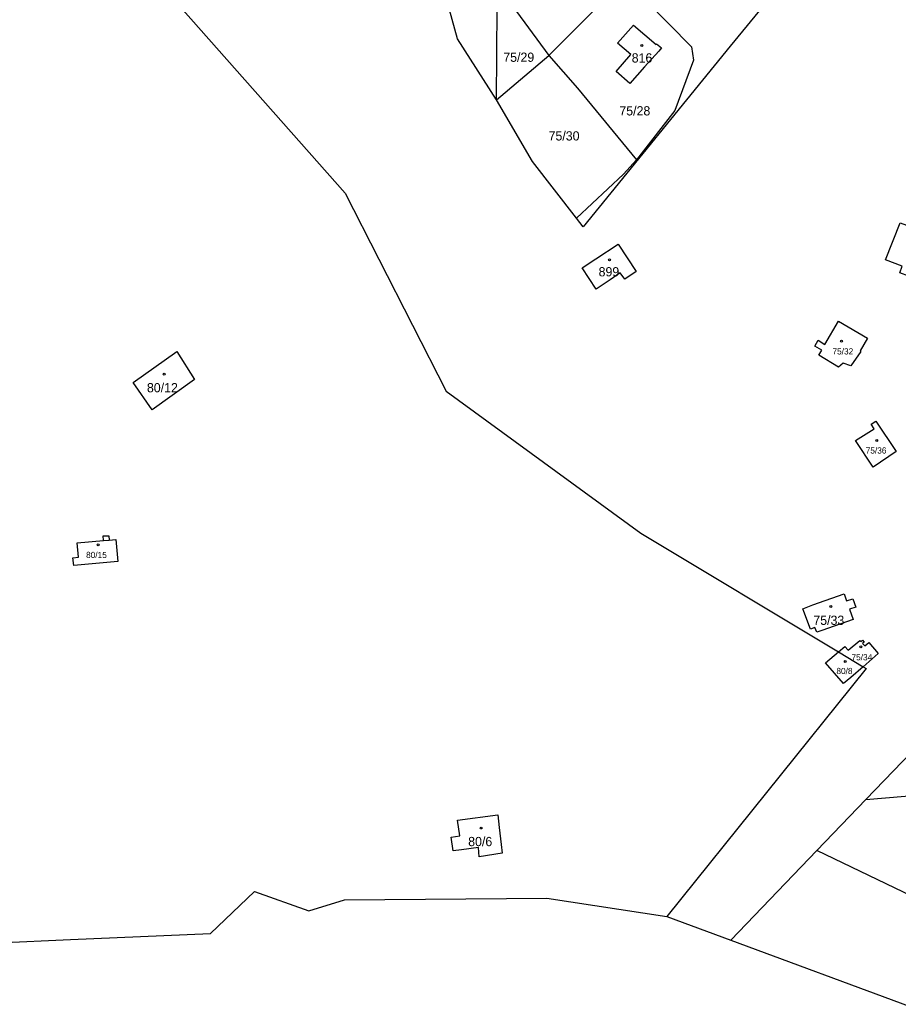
# Model space of a CAD drawing. Extents: x -725728 to -720881, y -1068679 to -1063504.
# Drawn here: x -724321.3 to -724159.7, y -1068020.1 to -1067838.5 of the extents above; entities that cross this region are included whole.
import ezdxf

# ---------------------------------------------------------------- set-up
doc = ezdxf.new("R2010")
doc.units = 0
for name, color, linetype in [('Hranice parcel', 7, 'Continuous'), ('Parcelní čísla', 7, 'Continuous'), ('Vnitřní kresba', 7, 'Continuous'), ('Značky budov', 7, 'Continuous')]:
    doc.layers.add(name, color=color, linetype=linetype)

# ---------------------------------------------------------------- blocks, each defined once
blk = doc.blocks.new('4.02_3')
at = {"layer": 'Značky budov'}
blk.add_circle((-0.001, 0), 0.0175, dxfattribs=at)
blk = doc.blocks.new('4.02_4')
at = {"layer": 'Značky budov'}
blk.add_circle((-0.001, 0), 0.0175, dxfattribs=at)

msp = doc.modelspace()

# ---------------------------------------------------------------- linework, layer by layer
at = {"layer": 'Hranice parcel'}
for p, q in [((-724223.99, -1067845.09), (-724210.23, -1067831.27)), ((-724233.61, -1067853.22), (-724233.48, -1067836.29)), ((-724233.61, -1067853.22), (-724223.99, -1067845.09)), ((-724170.71, -1067954.87), (-724166.18, -1067957.6)), ((-724165.64, -1067982.02), (-724141.12, -1067956.51)), ((-724174.69, -1067991.44), (-724165.64, -1067982.02)), ((-724190.51, -1068007.9), (-724174.69, -1067991.44)), ((-724126.1, -1068014.74), (-724174.69, -1067991.44)), ((-724261.57, -1068000.49), (-724224.32, -1068000.16)), ((-724224.32, -1068000.16), (-724202.25, -1068003.54)), ((-724202.25, -1068003.54), (-724190.51, -1068007.9)), ((-724311.97, -1068007.82), (-724286.21, -1068006.66)), ((-724330.56, -1068008.61), (-724311.97, -1068007.82)), ((-724190.51, -1068007.9), (-724157.71, -1068020.08))]:
    msp.add_line(p, q, dxfattribs=at)
for points in [[(-724233.61, -1067853.22), (-724240.75, -1067842.03), (-724247.01, -1067819.26), (-724263.31, -1067796.5), (-724275.19, -1067775.87), (-724274.3, -1067764.83), (-724277.8, -1067739.06)], [(-724312.03, -1067791.1), (-724296.46, -1067830.77), (-724261.46, -1067870.44), (-724242.85, -1067906.87), (-724207.04, -1067932.98), (-724170.71, -1067954.87)], [(-724163.45, -1067816.33), (-724166.23, -1067813.64), (-724190.64, -1067843.34), (-724217.63, -1067876.65), (-724218.89, -1067875.02)], [(-724210.23, -1067831.27), (-724206.13, -1067834.95), (-724197.75, -1067843.52), (-724197.37, -1067845.94), (-724200.82, -1067855.24), (-724207.87, -1067864.3)], [(-724233.48, -1067836.29), (-724231.46, -1067834.83), (-724223.99, -1067845.09)], [(-724208.9, -1067844.92), (-724211.33, -1067842.82), (-724208.39, -1067839.51), (-724204.23, -1067843.09), (-724204.15, -1067842.94), (-724203.25, -1067843.68), (-724203.77, -1067844.27), (-724206.36, -1067847.15), (-724209.08, -1067850.22), (-724211.57, -1067848.01), (-724208.9, -1067844.92)], [(-724223.99, -1067845.09), (-724218.69, -1067851.08), (-724207.87, -1067864.3)], [(-724218.89, -1067875.02), (-724226.97, -1067864.58), (-724233.61, -1067853.22)], [(-724207.87, -1067864.3), (-724210.23, -1067866.9), (-724218.89, -1067875.02)], [(-724159.33, -1067875.87), (-724153.18, -1067878.15), (-724154.88, -1067883.15), (-724155.95, -1067884.97), (-724157.28, -1067884.49), (-724157.76, -1067885.72), (-724159.43, -1067885.06), (-724158.98, -1067883.84), (-724162.02, -1067882.71), (-724159.33, -1067875.87)], [(-724217.85, -1067884.16), (-724215.31, -1067882.5), (-724211.23, -1067879.81), (-724207.94, -1067884.87), (-724210.01, -1067886.28), (-724210.84, -1067885.06), (-724212.72, -1067886.37), (-724215.24, -1067888.07), (-724217.85, -1067884.16)], [(-724173.18, -1067898.25), (-724170.69, -1067894), (-724165.38, -1067897.12), (-724166.74, -1067899.46), (-724166.58, -1067899.59), (-724168.43, -1067902.19), (-724169.86, -1067901.73), (-724170.69, -1067902.42), (-724174.29, -1067900.26), (-724173.79, -1067899.33), (-724175.06, -1067898.58), (-724174.46, -1067897.51), (-724173.18, -1067898.25)], [(-724296.96, -1067910.3), (-724300.42, -1067905.29), (-724292.39, -1067899.57), (-724289.17, -1067904.73), (-724296.96, -1067910.3)], [(-724164.33, -1067920.85), (-724167.59, -1067915.95), (-724164.11, -1067913.78), (-724164.66, -1067912.95), (-724163.82, -1067912.38), (-724160.06, -1067918), (-724164.33, -1067920.85)], [(-724311.37, -1067938.93), (-724311.53, -1067937.53), (-724310.51, -1067937.45), (-724310.76, -1067934.76), (-724305.89, -1067934.37), (-724305.92, -1067933.52), (-724304.88, -1067933.51), (-724304.84, -1067934.29), (-724303.63, -1067934.19), (-724303.28, -1067938.23), (-724311.37, -1067938.93)], [(-724177.26, -1067946.92), (-724175.4, -1067946.22), (-724169.65, -1067944.19), (-724169.24, -1067945.45), (-724168.04, -1067945.1), (-724167.5, -1067946.6), (-724168.69, -1067947), (-724168.02, -1067948.91), (-724173.75, -1067950.89), (-724174.68, -1067951.23), (-724175.02, -1067950.36), (-724175.86, -1067950.65), (-724177.26, -1067946.92)], [(-724170.71, -1067954.87), (-724169.51, -1067953.86), (-724168.91, -1067954.55), (-724166.78, -1067952.74), (-724166.57, -1067952.96), (-724166.27, -1067952.71), (-724165.97, -1067953.06), (-724166.27, -1067953.32), (-724165.88, -1067953.73), (-724165.12, -1067953.1), (-724163.37, -1067955.18), (-724166.18, -1067957.6)], [(-724166.18, -1067957.6), (-724168.45, -1067959.55), (-724169.8, -1067960.68), (-724173.06, -1067956.84), (-724170.71, -1067954.87)], [(-724166.18, -1067957.6), (-724165.61, -1067957.94), (-724202.25, -1068003.54)], [(-724165.64, -1067982.02), (-724138.85, -1067979.77), (-724104, -1067981.4)], [(-724236.94, -1067990.85), (-724240.01, -1067991.27), (-724241.58, -1067991.48), (-724241.93, -1067988.95), (-724240.35, -1067988.73), (-724240.75, -1067985.81), (-724233.36, -1067984.83), (-724233.09, -1067987.19), (-724232.73, -1067990.29), (-724232.54, -1067991.9), (-724236.81, -1067992.55), (-724236.94, -1067990.85)], [(-724286.21, -1068006.66), (-724278.13, -1067998.97), (-724268.15, -1068002.51), (-724261.57, -1068000.49)]]:
    msp.add_lwpolyline(points, dxfattribs=at)
at = {"layer": 'Vnitřní kresba'}
msp.add_line((-724305.89, -1067934.37), (-724304.84, -1067934.29), dxfattribs=at)

# ---------------------------------------------------------------- block references
at = {"layer": 'Značky budov', "xscale": 10, "yscale": 10}
for name, p in [('4.02_3', (-724206.86, -1067843.24)), ('4.02_3', (-724212.82, -1067882.7)), ('4.02_4', (-724170.15, -1067897.65)), ('4.02_3', (-724294.72, -1067903.73)), ('4.02_3', (-724163.66, -1067915.94)), ('4.02_4', (-724306.84, -1067935.14)), ('4.02_3', (-724172.11, -1067946.52)), ('4.02_4', (-724166.59, -1067953.93)), ('4.02_4', (-724169.43, -1067956.64)), ('4.02_3', (-724236.43, -1067987.27))]:
    msp.add_blockref(name, p, dxfattribs=at)

# ---------------------------------------------------------------- texts
at = {"layer": 'Parcelní čísla'}
for s, height, p in [('75/29', 1.7, (-724232.35, -1067846.25)), ('816', 1.7, (-724208.73, -1067846.38)), ('75/28', 1.7, (-724211, -1067856.12)), ('75/30', 1.7, (-724224.02, -1067860.73)), ('899', 1.7, (-724214.82, -1067885.74)), ('75/32', 1.14, (-724171.8, -1067900.11)), ('80/12', 1.7, (-724297.9, -1067907.08)), ('75/36', 1.14, (-724165.69, -1067918.35)), ('80/15', 1.14, (-724309.09, -1067937.58)), ('75/33', 1.7, (-724175.32, -1067949.88)), ('75/34', 1.14, (-724168.3, -1067956.42)), ('80/8', 1.14, (-724171.08, -1067958.94)), ('80/6', 1.7, (-724238.81, -1067990.61))]:
    msp.add_text(s, height=height, dxfattribs=at).set_placement(p)

doc.saveas('drawing.dxf')
